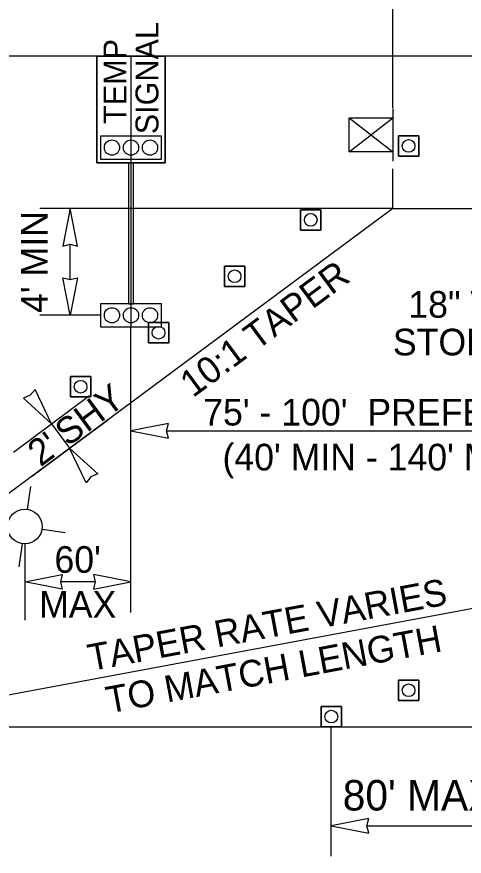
# Model space of a CAD drawing. Extents: x 99976 to 100136, y 99905 to 100011.
# Drawn here: x 100023.823 to 100024.999, y 99915.839 to 99918.043 of the extents above; entities that cross this region are included whole.
import ezdxf

# ---------------------------------------------------------------- set-up
doc = ezdxf.new("R2010")
doc.units = 0
for name, color, linetype in [('RD_ED_ShoulderPavedEdge', 7, 'Continuous'), ('RD_MK_LineEdgeWhite', 7, 'Continuous'), ('TR_WZ_PortableLightStandard', 7, 'Continuous'), ('TR_WZ_PortableSignMount5ftMinBlk-Wht', 7, 'Continuous'), ('TR_WZ_TempSignal', 7, 'Continuous'), ('TR_WZ_TrafficCone', 7, 'Continuous'), ('TR_WZ_WorkZoneDetails', 7, 'Continuous'), ('TR_WZ_WorkZoneTextCurrent', 7, 'Continuous')]:
    doc.layers.add(name, color=color, linetype=linetype)

msp = doc.modelspace()

# ---------------------------------------------------------------- linework, layer by layer
at = {"layer": 'RD_ED_ShoulderPavedEdge'}
for p, q in [((100035.6424, 99917.9393), (100020.3, 99917.9393)), ((100020.3, 99916.1793), (100035.6425, 99916.1793))]:
    msp.add_line(p, q, dxfattribs=at)
at = {"layer": 'RD_MK_LineEdgeWhite'}
for p, q in [((100024.8112, 99917.5393), (100023.5692, 99916.6193)), ((100024.8112, 99917.5393), (100035.6425, 99917.5393)), ((100025.5008, 99916.5793), (100023.5692, 99916.2193))]:
    msp.add_line(p, q, dxfattribs=at)
at = {"layer": 'TR_WZ_PortableLightStandard'}
for p, q in [((100023.8511, 99916.75), (100023.8601, 99916.8102)), ((100023.8896, 99916.698), (100023.9498, 99916.689)), ((100023.8375, 99916.6594), (100023.8286, 99916.5992))]:
    msp.add_line(p, q, dxfattribs=at)
msp.add_circle((100023.8443, 99916.7047), 0.0457, dxfattribs=at)
msp.add_circle((100023.8443, 99916.7047), 0.0457, dxfattribs=at)
at = {"layer": 'TR_WZ_PortableSignMount5ftMinBlk-Wht'}
for p, q in [((100024.8112, 99917.8019), (100024.8112, 99917.664)), ((100024.6962, 99917.6881), (100024.8112, 99917.7778)), ((100024.6962, 99917.7778), (100024.8112, 99917.6881)), ((100024.7535, 99917.7328), (100024.7535, 99917.7328)), ((100024.7537, 99917.7329), (100024.7537, 99917.7329))]:
    msp.add_line(p, q, dxfattribs=at)
msp.add_lwpolyline([(100024.6962, 99917.6881), (100024.6962, 99917.7778), (100024.8112, 99917.7778), (100024.8112, 99917.6881)], close=True, dxfattribs=at)
at = {"layer": 'TR_WZ_TempSignal'}
for p, q in [((100024.033, 99917.6596), (100024.033, 99917.9397)), ((100024.033, 99917.9397), (100024.2131, 99917.9397)), ((100024.2131, 99917.9397), (100024.033, 99917.9397)), ((100024.033, 99917.9397), (100024.033, 99917.6596)), ((100024.1231, 99917.9397), (100024.1231, 99917.2294)), ((100024.2131, 99917.9397), (100024.2131, 99917.6596)), ((100024.2131, 99917.6596), (100024.2131, 99917.9397)), ((100024.203, 99917.7295), (100024.0432, 99917.7295)), ((100024.0432, 99917.7295), (100024.0432, 99917.6696)), ((100024.203, 99917.6696), (100024.203, 99917.7295)), ((100024.0432, 99917.6696), (100024.203, 99917.6696)), ((100024.2131, 99917.6596), (100024.033, 99917.6596)), ((100024.033, 99917.6596), (100024.1164, 99917.6596)), ((100024.1298, 99917.6596), (100024.1164, 99917.6596)), ((100024.1164, 99917.6596), (100024.1164, 99917.2893)), ((100024.1164, 99917.6596), (100024.1298, 99917.6596)), ((100024.1298, 99917.2893), (100024.1298, 99917.6596)), ((100024.1298, 99917.6596), (100024.2131, 99917.6596)), ((100024.203, 99917.2893), (100024.0432, 99917.2893)), ((100024.0432, 99917.2893), (100024.0432, 99917.2294)), ((100024.1164, 99917.2893), (100024.1298, 99917.2893)), ((100024.203, 99917.2294), (100024.203, 99917.2893)), ((100024.0432, 99917.2294), (100024.203, 99917.2294))]:
    msp.add_line(p, q, dxfattribs=at)
for points in [[(100024.0432, 99917.7295), (100024.0432, 99917.6696), (100024.203, 99917.6696), (100024.203, 99917.7295), (100024.0432, 99917.7295)], [(100024.0432, 99917.2893), (100024.0432, 99917.2294), (100024.203, 99917.2294), (100024.203, 99917.2893), (100024.0432, 99917.2893)]]:
    msp.add_lwpolyline(points, dxfattribs=at)
for centre in [(100024.0731, 99917.6995), (100024.0731, 99917.6995), (100024.1231, 99917.6995), (100024.1231, 99917.6995), (100024.173, 99917.6995), (100024.173, 99917.6995), (100024.0731, 99917.2593), (100024.0731, 99917.2593), (100024.1231, 99917.2593), (100024.1231, 99917.2593), (100024.173, 99917.2593), (100024.173, 99917.2593)]:
    msp.add_circle(centre, 0.02, dxfattribs=at)
at = {"layer": 'TR_WZ_TrafficCone'}
for points in [[(100024.8789, 99917.6773), (100024.8256, 99917.6773), (100024.8256, 99917.7306), (100024.8789, 99917.7306), (100024.8789, 99917.6773)], [(100024.8789, 99917.7306), (100024.8256, 99917.7306), (100024.8256, 99917.6773), (100024.8789, 99917.6773), (100024.8789, 99917.7306)], [(100024.6221, 99917.4832), (100024.5687, 99917.4832), (100024.5687, 99917.5366), (100024.6221, 99917.5366), (100024.6221, 99917.4832)], [(100024.6221, 99917.5366), (100024.5687, 99917.5366), (100024.5687, 99917.4832), (100024.6221, 99917.4832), (100024.6221, 99917.5366)], [(100024.4221, 99917.3351), (100024.3687, 99917.3351), (100024.3687, 99917.3884), (100024.4221, 99917.3884), (100024.4221, 99917.3351)], [(100024.4221, 99917.3884), (100024.3687, 99917.3884), (100024.3687, 99917.3351), (100024.4221, 99917.3351), (100024.4221, 99917.3884)], [(100024.2221, 99917.1869), (100024.1687, 99917.1869), (100024.1687, 99917.2403), (100024.2221, 99917.2403), (100024.2221, 99917.1869)], [(100024.2221, 99917.2403), (100024.1687, 99917.2403), (100024.1687, 99917.1869), (100024.2221, 99917.1869), (100024.2221, 99917.2403)], [(100024.0174, 99917.0451), (100023.9641, 99917.0451), (100023.9641, 99917.0984), (100024.0174, 99917.0984), (100024.0174, 99917.0451)], [(100024.0174, 99917.0984), (100023.9641, 99917.0984), (100023.9641, 99917.0451), (100024.0174, 99917.0451), (100024.0174, 99917.0984)], [(100024.8789, 99916.2485), (100024.8256, 99916.2485), (100024.8256, 99916.3018), (100024.8789, 99916.3018), (100024.8789, 99916.2485)], [(100024.8789, 99916.3018), (100024.8256, 99916.3018), (100024.8256, 99916.2485), (100024.8789, 99916.2485), (100024.8789, 99916.3018)], [(100024.6761, 99916.1793), (100024.6227, 99916.1793), (100024.6227, 99916.2326), (100024.6761, 99916.2326), (100024.6761, 99916.1793)], [(100024.6761, 99916.2326), (100024.6227, 99916.2326), (100024.6227, 99916.1793), (100024.6761, 99916.1793), (100024.6761, 99916.2326)]]:
    msp.add_lwpolyline(points, dxfattribs=at)
for centre in [(100024.8523, 99917.704), (100024.5954, 99917.5099), (100024.3954, 99917.3617), (100024.1954, 99917.2136), (100023.9907, 99917.0718), (100024.8523, 99916.2751), (100024.6494, 99916.206)]:
    msp.add_circle(centre, 0.0167, dxfattribs=at)
at = {"layer": 'TR_WZ_WorkZoneDetails'}
for p, q in [((100024.8112, 99917.804), (100024.8112, 99918.2793)), ((100024.8112, 99917.5393), (100024.8112, 99917.644)), ((100024.0432, 99917.5393), (100023.8832, 99917.5393)), ((100024.8112, 99917.5393), (100024.0432, 99917.5393)), ((100023.9632, 99917.353), (100023.9632, 99917.4456)), ((100024.0432, 99917.2593), (100023.8832, 99917.2593)), ((100024.1231, 99916.4793), (100024.1231, 99917.2294)), ((100023.8141, 99916.9003), (100024.0141, 99917.0484)), ((100023.8621, 99916.8363), (100024.0617, 99916.9841)), ((100024.2168, 99916.956), (100025.4071, 99916.956)), ((100023.8443, 99916.659), (100023.8443, 99916.4593)), ((100024.0294, 99916.5593), (100023.9381, 99916.5593)), ((100024.6494, 99915.8393), (100024.6494, 99916.1793)), ((100024.7431, 99915.9193), (100025.4071, 99915.9193))]:
    msp.add_line(p, q, dxfattribs=at)
for points in [[(100023.9632, 99917.5393), (100023.9439, 99917.441), (100023.9632, 99917.4456), (100023.9825, 99917.441)], [(100023.9632, 99917.2593), (100023.9439, 99917.3576), (100023.9632, 99917.353), (100023.9825, 99917.3576)], [(100023.9143, 99916.9745), (100023.8713, 99917.0649), (100023.8585, 99917.0498), (100023.8403, 99917.042)], [(100024.1231, 99916.956), (100024.2214, 99916.9367), (100024.2168, 99916.956), (100024.2214, 99916.9753)], [(100023.9619, 99916.9102), (100024.0359, 99916.8427), (100024.0177, 99916.8349), (100024.0049, 99916.8198)], [(100023.8443, 99916.5593), (100023.9426, 99916.5786), (100023.9381, 99916.5593), (100023.9426, 99916.54)], [(100024.1231, 99916.5593), (100024.0248, 99916.5786), (100024.0294, 99916.5593), (100024.0248, 99916.54)], [(100024.6494, 99915.9193), (100024.7477, 99915.9), (100024.7431, 99915.9193), (100024.7477, 99915.9386)]]:
    msp.add_lwpolyline(points, close=True, dxfattribs=at)
msp.add_lwpolyline([(100023.9143, 99916.9745), (100023.9619, 99916.9102)], dxfattribs=at)

# ---------------------------------------------------------------- texts
at = {"layer": 'TR_WZ_TempSignal'}
for s, p in [('SIGNAL', (100024.1951, 99917.7346)), ('TEMP', (100024.1111, 99917.7617))]:
    msp.add_text(s, height=0.06, rotation=90, dxfattribs=at).set_placement(p)
at = {"layer": 'TR_WZ_WorkZoneTextCurrent'}
for s, rotation, p in [("4' MIN", 90, (100023.9039, 99917.2654)), ('10:1 TAPER', 36.5289, (100024.2858, 99917.0415)), ('SHY', 36.5289, (100023.9571, 99916.9129)), ("2' ", 36.5289, (100023.8854, 99916.8598)), ("60'", 360, (100023.922, 99916.5833)), ('TAPER RATE VARIES', 10.5573, (100024.0168, 99916.3251)), ('MAX', 360, (100023.8817, 99916.4653)), ('TO MATCH LENGTH', 10.5573, (100024.0645, 99916.214))]:
    msp.add_text(s, height=0.07, rotation=rotation, dxfattribs=at).set_placement(p)
for s, height, p in [('18" WHITE', 0.07, (100024.8518, 99917.2529)), ('STOP BAR', 0.07, (100024.8112, 99917.1541)), ("75' - 100'  PREFERRED", 0.07, (100024.3128, 99916.97)), ("(40' MIN - 140' MAX)", 0.07, (100024.3635, 99916.852)), ("80' MAX", 0.08, (100024.6794, 99915.9593))]:
    msp.add_text(s, height=height, dxfattribs=at).set_placement(p)

doc.saveas('drawing.dxf')
